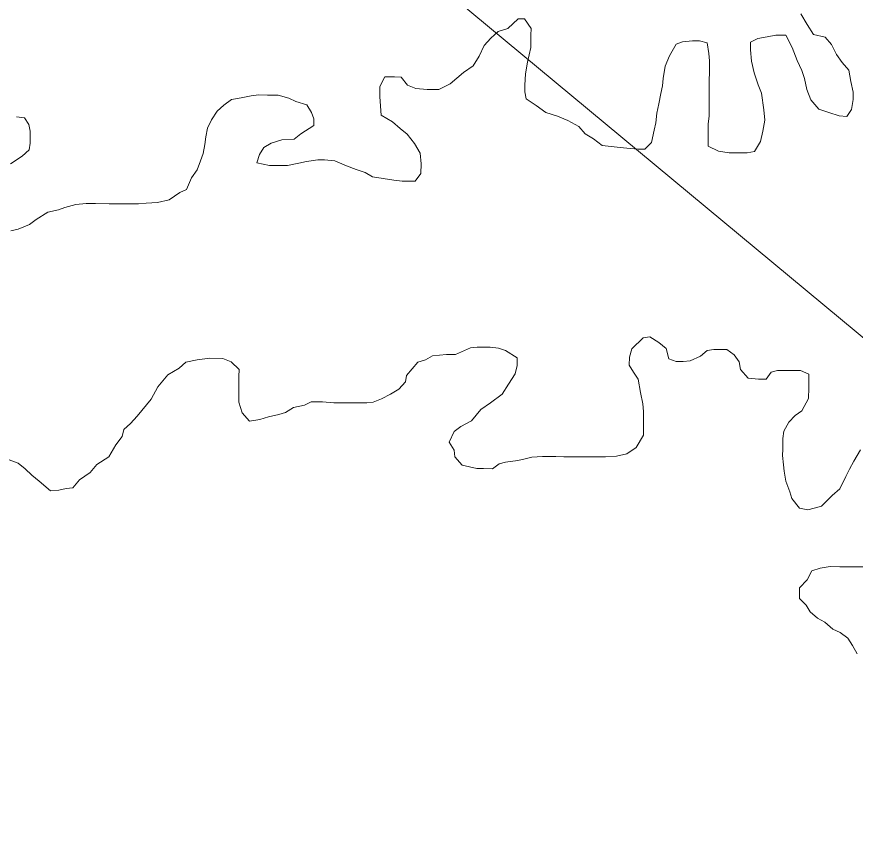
# Model space of a CAD drawing. Extents: x 553962 to 842807, y 8883888 to 9032388.
# Drawn here: x 803787 to 804042.9, y 9014889.9 to 9015137.1 of the extents above; entities that cross this region are included whole.
import ezdxf

# ---------------------------------------------------------------- set-up
doc = ezdxf.new("R2010")
doc.units = 0
doc.header["$LTSCALE"] = 200
doc.layers.add('1', color=7, linetype='Continuous', lineweight=13)

msp = doc.modelspace()

# ---------------------------------------------------------------- linework, layer by layer
at = {"layer": '1'}
for points in [[(805531, 9014654.6), (804656.1, 9014532), (803479.2, 9015509.3), (802603.2, 9015624.2), (801222.1, 9016866), (800600.9, 9016813.5), (800076, 9017128.6), (799586.1, 9016682.2), (799446.1, 9016839.8), (799239.9, 9016805.7), (799493.9, 9017205.2), (799626.2, 9018219.6), (800434.5, 9018637.8), (800970.4, 9019689.3), (802445.9, 9020169.8), (804093.6, 9022119.5), (804177.1, 9022982.9)], [(804026.3, 9015138), (804028.2, 9015134.7), (804030.2, 9015131.7), (804033.7, 9015130.9), (804035.7, 9015128.6), (804037.2, 9015125.6), (804038.9, 9015123.1), (804040.9, 9015120.8), (804041.6, 9015117.3), (804042.3, 9015114.1), (804042.3, 9015111.8), (804041.8, 9015108.8), (804040.3, 9015106.6), (804038, 9015106.8), (804034.8, 9015107.9), (804031.8, 9015108.9), (804029.3, 9015111.7), (804028.1, 9015114.9), (804027.4, 9015118.2), (804026.6, 9015120.7), (804025.2, 9015123.7), (804023.7, 9015127.7), (804021.7, 9015131.5), (804018.7, 9015131.5), (804016, 9015131), (804013.2, 9015130.5), (804010.9, 9015129.3), (804010.9, 9015127), (804011.2, 9015123.5), (804012.1, 9015120), (804013.3, 9015116.3), (804014.3, 9015113.8), (804015, 9015108.7), (804015.3, 9015105.5), (804014.7, 9015102.2), (804014, 9015099), (804012.2, 9015096), (804009.9, 9015095.5), (804007.2, 9015095.5), (804004.4, 9015095.5), (804001.2, 9015096.1), (803998, 9015097.6), (803998, 9015099.6), (803998, 9015104.3), (803998.3, 9015106.8), (803998.3, 9015110.1), (803998.3, 9015113.6), (803998.3, 9015115.6), (803998.3, 9015117.9), (803998.4, 9015119.9), (803998.4, 9015123.6), (803998.2, 9015125.9), (803997.7, 9015129.1), (803995.4, 9015129.7), (803993.2, 9015129.7), (803990.2, 9015129.4), (803988.2, 9015128.7), (803986.2, 9015125.2), (803984.9, 9015122), (803984.3, 9015118.2), (803984.1, 9015116), (803983.6, 9015113.7), (803983, 9015110.5), (803982.3, 9015107.7), (803982, 9015104.7), (803981.5, 9015102.5), (803980.7, 9015098.7), (803978.7, 9015096.7), (803976.7, 9015096.7), (803973.2, 9015097)], [(804026.3, 9015138), (804028.2, 9015134.7), (804030.2, 9015131.7), (804033.7, 9015130.9), (804035.7, 9015128.6), (804037.2, 9015125.6), (804038.9, 9015123.1), (804040.9, 9015120.8), (804041.6, 9015117.3), (804042.3, 9015114.1), (804042.3, 9015111.8), (804041.8, 9015108.8), (804040.3, 9015106.6), (804038, 9015106.8), (804034.8, 9015107.9), (804031.8, 9015108.9), (804029.3, 9015111.7), (804028.1, 9015114.9), (804027.4, 9015118.2), (804026.6, 9015120.7), (804025.2, 9015123.7), (804023.7, 9015127.7), (804021.7, 9015131.5), (804018.7, 9015131.5), (804016, 9015131), (804013.2, 9015130.5), (804010.9, 9015129.3), (804010.9, 9015127), (804011.2, 9015123.5), (804012.1, 9015120), (804013.3, 9015116.3), (804014.3, 9015113.8), (804015, 9015108.7), (804015.3, 9015105.5), (804014.7, 9015102.2), (804014, 9015099), (804012.2, 9015096), (804009.9, 9015095.5), (804007.2, 9015095.5), (804004.4, 9015095.5), (804001.2, 9015096.1), (803998, 9015097.6), (803998, 9015099.6), (803998, 9015104.3), (803998.3, 9015106.8), (803998.3, 9015110.1), (803998.3, 9015113.6), (803998.3, 9015115.6), (803998.3, 9015117.9), (803998.4, 9015119.9), (803998.4, 9015123.6), (803998.2, 9015125.9), (803997.7, 9015129.1), (803995.4, 9015129.7), (803993.2, 9015129.7), (803990.2, 9015129.4), (803988.2, 9015128.7), (803986.2, 9015125.2), (803984.9, 9015122), (803984.3, 9015118.2), (803984.1, 9015116), (803983.6, 9015113.7), (803983, 9015110.5), (803982.3, 9015107.7), (803982, 9015104.7), (803981.5, 9015102.5), (803980.7, 9015098.7), (803978.7, 9015096.7), (803976.7, 9015096.7), (803973.2, 9015097)], [(803973.2, 9015097), (803970.2, 9015097.3), (803965.7, 9015097.8), (803963, 9015099.8), (803960.5, 9015101.3), (803958.5, 9015103.6), (803955.2, 9015105.4), (803952, 9015106.7), (803948.5, 9015107.9), (803945.5, 9015110), (803942.5, 9015112), (803942.1, 9015114.2), (803942.1, 9015116.2), (803942.3, 9015119.7), (803942.9, 9015123.2), (803943.9, 9015127.7), (803943.9, 9015131.5), (803944, 9015133.5), (803942, 9015136.5), (803940, 9015136.5), (803936.9, 9015133.5), (803933.9, 9015132.6), (803931.7, 9015130.6), (803929.7, 9015128.3), (803928.1, 9015125.1), (803926.3, 9015122.1), (803923.3, 9015120.1), (803919.3, 9015116.6), (803915.8, 9015114.9), (803912.3, 9015114.9), (803908.8, 9015115.2), (803906.3, 9015116.2), (803904.3, 9015118.7), (803902.3, 9015118.8), (803899.3, 9015118.8), (803897.8, 9015115.8), (803897.8, 9015112.8), (803898, 9015109.8), (803898.2, 9015107), (803901.7, 9015105), (803904, 9015103), (803906.2, 9015101.2), (803908.4, 9015098.4), (803910.1, 9015095.4), (803910.4, 9015092.2), (803910.3, 9015089.2), (803908.6, 9015086.9), (803906.6, 9015086.9), (803904.6, 9015086.9), (803902.1, 9015087.2), (803898.8, 9015087.7), (803895.6, 9015088.2), (803893.3, 9015089.5), (803890.6, 9015090.5), (803887.6, 9015091.6), (803884.1, 9015093.1), (803880.9, 9015093.4), (803878.9, 9015093.4), (803875.4, 9015092.9), (803873.1, 9015092.4), (803869.6, 9015091.7), (803867.6, 9015091.7), (803864.1, 9015091.7), (803860.3, 9015092.5), (803861.1, 9015095), (803862.4, 9015097.2), (803864.6, 9015098.5), (803867.9, 9015099.5), (803871.7, 9015099.7), (803873.7, 9015101.4), (803877.7, 9015103.9), (803877.7, 9015105.9), (803877, 9015107.9), (803875.5, 9015110.2), (803872.2, 9015111.2), (803870, 9015112.2), (803866.8, 9015113.2), (803863.5, 9015113.2), (803860.8, 9015113.3), (803858.5, 9015113), (803855.5, 9015112.3), (803852.5, 9015111.8), (803850.2, 9015110.1), (803848.2, 9015108.3), (803846.4, 9015105.6), (803845.2, 9015103.1), (803844.7, 9015100.4), (803844.4, 9015098.1), (803843.9, 9015095.3), (803843.1, 9015093.1), (803842.1, 9015090.4), (803840.3, 9015087.9), (803838.8, 9015084.4), (803836.8, 9015083.4), (803833.5, 9015081.2), (803830, 9015080.4), (803826.5, 9015080.2), (803824.2, 9015080), (803821.2, 9015080), (803819.2, 9015080), (803817.2, 9015080)], [(803973.2, 9015097), (803970.2, 9015097.3), (803965.7, 9015097.8), (803963, 9015099.8), (803960.5, 9015101.3), (803958.5, 9015103.6), (803955.2, 9015105.4), (803952, 9015106.7), (803948.5, 9015107.9), (803945.5, 9015110), (803942.5, 9015112), (803942.1, 9015114.2), (803942.1, 9015116.2), (803942.3, 9015119.7), (803942.9, 9015123.2), (803943.9, 9015127.7), (803943.9, 9015131.5), (803944, 9015133.5), (803942, 9015136.5), (803940, 9015136.5), (803936.9, 9015133.5), (803933.9, 9015132.6), (803931.7, 9015130.6), (803929.7, 9015128.3), (803928.1, 9015125.1), (803926.3, 9015122.1), (803923.3, 9015120.1), (803919.3, 9015116.6), (803915.8, 9015114.9), (803912.3, 9015114.9), (803908.8, 9015115.2), (803906.3, 9015116.2), (803904.3, 9015118.7), (803902.3, 9015118.8), (803899.3, 9015118.8), (803897.8, 9015115.8), (803897.8, 9015112.8), (803898, 9015109.8), (803898.2, 9015107), (803901.7, 9015105), (803904, 9015103), (803906.2, 9015101.2), (803908.4, 9015098.4), (803910.1, 9015095.4), (803910.4, 9015092.2), (803910.3, 9015089.2), (803908.6, 9015086.9), (803906.6, 9015086.9), (803904.6, 9015086.9), (803902.1, 9015087.2), (803898.8, 9015087.7), (803895.6, 9015088.2), (803893.3, 9015089.5), (803890.6, 9015090.5), (803887.6, 9015091.6), (803884.1, 9015093.1), (803880.9, 9015093.4), (803878.9, 9015093.4), (803875.4, 9015092.9), (803873.1, 9015092.4), (803869.6, 9015091.7), (803867.6, 9015091.7), (803864.1, 9015091.7), (803860.3, 9015092.5), (803861.1, 9015095), (803862.4, 9015097.2), (803864.6, 9015098.5), (803867.9, 9015099.5), (803871.7, 9015099.7), (803873.7, 9015101.4), (803877.7, 9015103.9), (803877.7, 9015105.9), (803877, 9015107.9), (803875.5, 9015110.2), (803872.2, 9015111.2), (803870, 9015112.2), (803866.8, 9015113.2), (803863.5, 9015113.2), (803860.8, 9015113.3), (803858.5, 9015113), (803855.5, 9015112.3), (803852.5, 9015111.8), (803850.2, 9015110.1), (803848.2, 9015108.3), (803846.4, 9015105.6), (803845.2, 9015103.1), (803844.7, 9015100.4), (803844.4, 9015098.1), (803843.9, 9015095.3), (803843.1, 9015093.1), (803842.1, 9015090.4), (803840.3, 9015087.9), (803838.8, 9015084.4), (803836.8, 9015083.4), (803833.5, 9015081.2), (803830, 9015080.4), (803826.5, 9015080.2), (803824.2, 9015080), (803821.2, 9015080), (803819.2, 9015080), (803817.2, 9015080)], [(803785.1, 9015092.2), (803788.6, 9015094.5), (803790.8, 9015096.5), (803791.1, 9015098.5), (803791.1, 9015102.2), (803790.7, 9015104.2), (803789.4, 9015106.2), (803786.9, 9015106.5)], [(803785.1, 9015092.2), (803788.6, 9015094.5), (803790.8, 9015096.5), (803791.1, 9015098.5), (803791.1, 9015102.2), (803790.7, 9015104.2), (803789.4, 9015106.2), (803786.9, 9015106.5)], [(803817.2, 9015080), (803815.2, 9015080), (803811, 9015080.1), (803808.2, 9015080.1), (803805, 9015079.8), (803801.7, 9015078.9), (803799.7, 9015078.1), (803796.5, 9015077.4), (803792.9, 9015075.2), (803790.9, 9015073.7), (803787.4, 9015072.2), (803785.2, 9015071.7)], [(803817.2, 9015080), (803815.2, 9015080), (803811, 9015080.1), (803808.2, 9015080.1), (803805, 9015079.8), (803801.7, 9015078.9), (803799.7, 9015078.1), (803796.5, 9015077.4), (803792.9, 9015075.2), (803790.9, 9015073.7), (803787.4, 9015072.2), (803785.2, 9015071.7)], [(803817.2, 9015006.4), (803819.2, 9015008.9), (803819.7, 9015011.1), (803821.7, 9015012.9), (803823.7, 9015015.1), (803828, 9015020.3), (803830.1, 9015024.1), (803833.1, 9015027.8), (803836.6, 9015029.8), (803838.6, 9015031.6), (803842.1, 9015032.3), (803845.9, 9015032.8), (803849.9, 9015032.7), (803852.4, 9015031.7), (803854.9, 9015029.4), (803854.8, 9015027.2), (803854.8, 9015024.4), (803854.8, 9015022.2), (803854.8, 9015019.4), (803855.8, 9015016.2), (803858, 9015013.6), (803861.2, 9015014.1), (803863.8, 9015014.9), (803867, 9015015.6), (803869, 9015016.3), (803871.5, 9015017.8), (803874.8, 9015018.5), (803876.8, 9015019.5), (803880.3, 9015019.5), (803883.8, 9015019.2), (803885.8, 9015019.2), (803887.8, 9015019.2), (803889.8, 9015019.2), (803891.8, 9015019.2), (803893.8, 9015019.2), (803895.8, 9015019.4), (803898.3, 9015020.4), (803901.1, 9015021.9), (803903.6, 9015023.4), (803905.6, 9015025.6), (803905.9, 9015027.6), (803909.4, 9015031.6), (803911.7, 9015032.3), (803913.9, 9015033.6), (803918.2, 9015034), (803920.9, 9015034), (803925.5, 9015036), (803927.5, 9015036.2), (803929.5, 9015036.2), (803931.5, 9015036.2), (803934, 9015035.9), (803936.2, 9015035.2), (803939.7, 9015032.9), (803939.7, 9015030.6), (803939.1, 9015028.1), (803937.1, 9015024.9), (803935.1, 9015021.9), (803931.6, 9015019.2), (803928.6, 9015017.2), (803925.8, 9015013.7), (803922.5, 9015012), (803920.5, 9015010.5), (803919, 9015007.2), (803920.5, 9015004.7), (803920.7, 9015002.7), (803922.9, 9015000.2), (803925.2, 9014999.7), (803927.4, 9014999.2), (803929.4, 9014999.2), (803932.2, 9014999.1), (803934.2, 9015000.6), (803936.2, 9015001.1), (803939.9, 9015001.6), (803942.2, 9015002.1), (803944.2, 9015002.6), (803947.5, 9015002.8), (803949.5, 9015002.8), (803951.5, 9015002.8), (803954, 9015002.7), (803957.2, 9015002.7), (803959.2, 9015002.7), (803962.7, 9015002.7), (803964.7, 9015002.7), (803966.7, 9015002.7), (803970, 9015002.9), (803973.2, 9015003.6), (803976, 9015005.6), (803978.3, 9015009.3), (803978.3, 9015011.3), (803978.3, 9015013.3), (803978.3, 9015016.6), (803978.1, 9015018.9), (803977.4, 9015022.4), (803976.7, 9015026.4), (803975.2, 9015028.6), (803973.9, 9015030.7), (803974, 9015033.2), (803974.7, 9015035.7), (803978.2, 9015039.1), (803980.2, 9015039.4), (803983, 9015037.6)], [(803817.2, 9015006.4), (803819.2, 9015008.9), (803819.7, 9015011.1), (803821.7, 9015012.9), (803823.7, 9015015.1), (803828, 9015020.3), (803830.1, 9015024.1), (803833.1, 9015027.8), (803836.6, 9015029.8), (803838.6, 9015031.6), (803842.1, 9015032.3), (803845.9, 9015032.8), (803849.9, 9015032.7), (803852.4, 9015031.7), (803854.9, 9015029.4), (803854.8, 9015027.2), (803854.8, 9015024.4), (803854.8, 9015022.2), (803854.8, 9015019.4), (803855.8, 9015016.2), (803858, 9015013.6), (803861.2, 9015014.1), (803863.8, 9015014.9), (803867, 9015015.6), (803869, 9015016.3), (803871.5, 9015017.8), (803874.8, 9015018.5), (803876.8, 9015019.5), (803880.3, 9015019.5), (803883.8, 9015019.2), (803885.8, 9015019.2), (803887.8, 9015019.2), (803889.8, 9015019.2), (803891.8, 9015019.2), (803893.8, 9015019.2), (803895.8, 9015019.4), (803898.3, 9015020.4), (803901.1, 9015021.9), (803903.6, 9015023.4), (803905.6, 9015025.6), (803905.9, 9015027.6), (803909.4, 9015031.6), (803911.7, 9015032.3), (803913.9, 9015033.6), (803918.2, 9015034), (803920.9, 9015034), (803925.5, 9015036), (803927.5, 9015036.2), (803929.5, 9015036.2), (803931.5, 9015036.2), (803934, 9015035.9), (803936.2, 9015035.2), (803939.7, 9015032.9), (803939.7, 9015030.6), (803939.1, 9015028.1), (803937.1, 9015024.9), (803935.1, 9015021.9), (803931.6, 9015019.2), (803928.6, 9015017.2), (803925.8, 9015013.7), (803922.5, 9015012), (803920.5, 9015010.5), (803919, 9015007.2), (803920.5, 9015004.7), (803920.7, 9015002.7), (803922.9, 9015000.2), (803925.2, 9014999.7), (803927.4, 9014999.2), (803929.4, 9014999.2), (803932.2, 9014999.1), (803934.2, 9015000.6), (803936.2, 9015001.1), (803939.9, 9015001.6), (803942.2, 9015002.1), (803944.2, 9015002.6), (803947.5, 9015002.8), (803949.5, 9015002.8), (803951.5, 9015002.8), (803954, 9015002.7), (803957.2, 9015002.7), (803959.2, 9015002.7), (803962.7, 9015002.7), (803964.7, 9015002.7), (803966.7, 9015002.7), (803970, 9015002.9), (803973.2, 9015003.6), (803976, 9015005.6), (803978.3, 9015009.3), (803978.3, 9015011.3), (803978.3, 9015013.3), (803978.3, 9015016.6), (803978.1, 9015018.9), (803977.4, 9015022.4), (803976.7, 9015026.4), (803975.2, 9015028.6), (803973.9, 9015030.7), (803974, 9015033.2), (803974.7, 9015035.7), (803978.2, 9015039.1), (803980.2, 9015039.4), (803983, 9015037.6)], [(803983, 9015037.6), (803985.2, 9015035.8), (803986, 9015032.6), (803988.2, 9015031.8), (803990.4, 9015031.8), (803992.5, 9015032), (803995.7, 9015033.5), (803997.7, 9015035.2), (803999.7, 9015035.5), (804001.7, 9015035.5), (804003.7, 9015035.5), (804006, 9015033.9), (804007.5, 9015031.7), (804007.9, 9015029.4), (804010.2, 9015026.7), (804013.4, 9015026.4), (804015.7, 9015026.4), (804017.2, 9015028.6), (804019.2, 9015029.1), (804021.2, 9015029.1), (804023.2, 9015029.1), (804026.2, 9015029.1), (804028.7, 9015028), (804028.7, 9015026), (804028.7, 9015023.8), (804028.6, 9015020.5), (804026.6, 9015016.8), (804024.6, 9015015.3), (804022.6, 9015013.3), (804021.1, 9015010.6), (804020.8, 9015008.3), (804020.8, 9015005.1), (804020.7, 9015003.1), (804021, 9015000.3), (804021.2, 9014998.3), (804021.7, 9014995.3), (804022.9, 9014992), (804023.6, 9014990), (804025.9, 9014987), (804028.4, 9014986.5), (804030.4, 9014987), (804032.6, 9014987.7), (804035.9, 9014990.9), (804038.2, 9014992.9), (804040, 9014996.7), (804041.2, 9014998.9), (804042.5, 9015001.4), (804044.5, 9015004.9)], [(803983, 9015037.6), (803985.2, 9015035.8), (803986, 9015032.6), (803988.2, 9015031.8), (803990.4, 9015031.8), (803992.5, 9015032), (803995.7, 9015033.5), (803997.7, 9015035.2), (803999.7, 9015035.5), (804001.7, 9015035.5), (804003.7, 9015035.5), (804006, 9015033.9), (804007.5, 9015031.7), (804007.9, 9015029.4), (804010.2, 9015026.7), (804013.4, 9015026.4), (804015.7, 9015026.4), (804017.2, 9015028.6), (804019.2, 9015029.1), (804021.2, 9015029.1), (804023.2, 9015029.1), (804026.2, 9015029.1), (804028.7, 9015028), (804028.7, 9015026), (804028.7, 9015023.8), (804028.6, 9015020.5), (804026.6, 9015016.8), (804024.6, 9015015.3), (804022.6, 9015013.3), (804021.1, 9015010.6), (804020.8, 9015008.3), (804020.8, 9015005.1), (804020.7, 9015003.1), (804021, 9015000.3), (804021.2, 9014998.3), (804021.7, 9014995.3), (804022.9, 9014992), (804023.6, 9014990), (804025.9, 9014987), (804028.4, 9014986.5), (804030.4, 9014987), (804032.6, 9014987.7), (804035.9, 9014990.9), (804038.2, 9014992.9), (804040, 9014996.7), (804041.2, 9014998.9), (804042.5, 9015001.4), (804044.5, 9015004.9)], [(803783.9, 9015002.1), (803787.4, 9015000.8), (803789.6, 9014999.1), (803791.6, 9014997.1), (803793.8, 9014995.3), (803797.3, 9014992.3), (803799.8, 9014992.5), (803802.1, 9014993), (803804.1, 9014993.2), (803806.1, 9014995.7), (803809.4, 9014997.9), (803811.4, 9015000.4), (803815.1, 9015002.7), (803817.2, 9015006.4)], [(803783.9, 9015002.1), (803787.4, 9015000.8), (803789.6, 9014999.1), (803791.6, 9014997.1), (803793.8, 9014995.3), (803797.3, 9014992.3), (803799.8, 9014992.5), (803802.1, 9014993), (803804.1, 9014993.2), (803806.1, 9014995.7), (803809.4, 9014997.9), (803811.4, 9015000.4), (803815.1, 9015002.7), (803817.2, 9015006.4)], [(804045.7, 9014969.1), (804042.7, 9014969.1), (804040.7, 9014969.1), (804038.2, 9014969.1), (804035.2, 9014969.2), (804032.2, 9014968.7), (804029.7, 9014967.9), (804028.2, 9014965.2), (804025.9, 9014962.7), (804025.9, 9014959.5), (804027.9, 9014957.4), (804029.1, 9014955.4), (804031.4, 9014953.4), (804033.6, 9014952.2), (804036.1, 9014950.1), (804038.3, 9014949.1), (804040.6, 9014947.3), (804042.1, 9014945.1), (804043.5, 9014942.6)], [(804045.7, 9014969.1), (804042.7, 9014969.1), (804040.7, 9014969.1), (804038.2, 9014969.1), (804035.2, 9014969.2), (804032.2, 9014968.7), (804029.7, 9014967.9), (804028.2, 9014965.2), (804025.9, 9014962.7), (804025.9, 9014959.5), (804027.9, 9014957.4), (804029.1, 9014955.4), (804031.4, 9014953.4), (804033.6, 9014952.2), (804036.1, 9014950.1), (804038.3, 9014949.1), (804040.6, 9014947.3), (804042.1, 9014945.1), (804043.5, 9014942.6)]]:
    msp.add_lwpolyline(points, dxfattribs=at)

doc.saveas('drawing.dxf')
